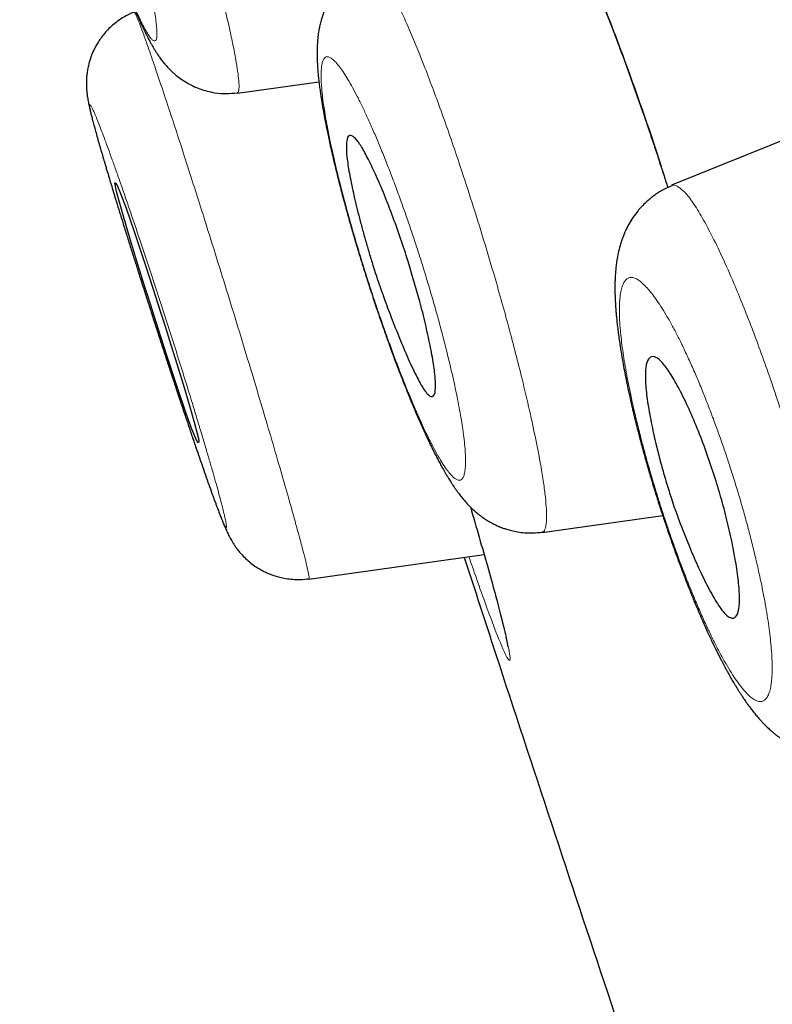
# Model space of a CAD drawing. Header units: millimetres. Extents: x 8 to 428, y 12 to 633.
# Tile 566 of 656: x 40.95 to 45.91, y 539.14 to 545.62. Entities that reach past the tile are written whole.
import ezdxf

# ---------------------------------------------------------------- set-up
doc = ezdxf.new("R2010")
doc.units = ezdxf.units.MM

msp = doc.modelspace()

# ---------------------------------------------------------------- linework, layer by layer
at = {"color": 7, "linetype": 'Continuous', "lineweight": 30}
for p, q in [((42.3866, 545.1383), (42.9237, 545.2138)), ((46.5391, 545.0563), (45.2441, 544.5331)), ((44.3925, 542.2477), (45.1872, 542.3594)), ((44.3916, 542.2538), (44.3909, 542.2539)), ((42.8578, 541.9406), (44.0113, 542.1028))]:
    msp.add_line(p, q, dxfattribs=at)
at = {"color": 7, "linetype": 'Continuous', "lineweight": 30, "flags": 128}
msp.add_lwpolyline([(41.8814, 543.6989), (41.9009, 543.6381), (41.92, 543.5783), (41.9386, 543.5194), (41.9906, 543.3522), (42.0363, 543.202), (42.0738, 543.075), (42.1027, 542.9737), (42.1222, 542.9002), (42.1302, 542.8662), (42.1327, 542.8526), (42.1336, 542.8438), (42.1263, 542.8388), (42.1122, 542.8663), (42.0871, 542.9287), (42.0481, 543.0372), (41.9929, 543.2005), (41.9207, 543.4208), (41.8344, 543.6882), (41.8145, 543.7499), (41.795, 543.8113), (41.7761, 543.8713), (41.7231, 544.0414), (41.6768, 544.1933), (41.6387, 544.3213), (41.61, 544.421), (41.5906, 544.4926), (41.5804, 544.5499), (41.5804, 544.5499), (41.5804, 544.5499), (41.5804, 544.5499), (41.5804, 544.5499), (41.5804, 544.5499), (41.5804, 544.5499), (41.5804, 544.5499), (41.5804, 544.5499), (41.5804, 544.5499), (41.5805, 544.5499), (41.5807, 544.55), (41.5817, 544.5497), (41.5864, 544.5453), (41.5973, 544.5263), (41.6182, 544.4781), (41.6538, 544.3836), (41.708, 544.228), (41.784, 543.9991), (41.8304, 543.8566), (41.8814, 543.6989)], dxfattribs=at)
at = {"color": 7, "linetype": 'Continuous', "lineweight": 30}
for points, knots in [([(56.3084, 527.3384), (55.9941, 528.5668), (55.3684, 531.0114), (54.3974, 534.7811), (53.4234, 538.5622), (52.4446, 542.3549), (51.3648, 546.5405), (50.183, 551.1198), (48.9006, 556.0848), (47.4721, 561.6321), (45.8955, 567.7613), (44.1799, 574.4914), (42.4631, 581.2401), (40.7476, 588.0178), (39.3195, 593.6739), (38.1816, 598.1969), (37.3257, 601.5945), (36.4727, 604.9786), (35.6271, 608.3232), (34.8459, 611.3996), (34.1381, 614.1634), (33.5133, 616.5785), (32.9472, 618.7238), (32.4509, 620.5782), (32.0208, 622.1762), (31.5881, 623.7788), (31.1759, 625.3003), (30.7985, 626.6691), (30.5002, 627.7515), (30.2756, 628.5792), (30.1231, 629.1471), (30.0342, 629.4727), (29.9948, 629.5945), (29.9826, 629.6146), (29.9857, 629.6052), (29.9857, 629.605)], [0, 0, 0, 0, 0.028425, 0.05657, 0.08452, 0.112315, 0.140016, 0.176199, 0.212256, 0.248183, 0.296953, 0.345657, 0.394582, 0.443744, 0.49315, 0.518006, 0.543042, 0.568293, 0.593809, 0.619642, 0.641414, 0.663436, 0.685472, 0.707234, 0.728735, 0.750032, 0.781689, 0.813116, 0.844401, 0.875629, 0.90684, 0.937939, 0.968835, 0.999454, 1, 1, 1, 1]), ([(54.5761, 527.4603), (54.3206, 528.4477), (53.8101, 530.4211), (53.0168, 533.4619), (52.215, 536.5316), (51.406, 539.6262), (50.5923, 542.7349), (49.6218, 546.4474), (48.4925, 550.7662), (47.2059, 555.6873), (45.8649, 560.8321), (44.4675, 566.1972), (43.0203, 571.7862), (41.5753, 577.3784), (40.1347, 582.9755), (38.6996, 588.5719), (37.5102, 593.2244), (36.5673, 596.9299), (35.8639, 599.6964), (35.1673, 602.4405), (34.4806, 605.1489), (33.8086, 607.8004), (33.2122, 610.1526), (32.6923, 612.1956), (32.2467, 613.9432), (31.8285, 615.5689), (31.3997, 617.217), (30.9761, 618.8254), (30.5716, 620.3571), (30.1957, 621.7794), (29.8532, 623.0757), (29.5446, 624.2322), (29.2853, 625.1978), (29.073, 625.9938), (28.8919, 626.6849), (28.7556, 627.2131), (28.6704, 627.5424), (28.6329, 627.6688), (28.6214, 627.6916), (28.6242, 627.6814), (28.6243, 627.6812)], [0, 0, 0, 0, 0.023406, 0.046777, 0.070122, 0.093442, 0.116743, 0.140035, 0.176612, 0.213166, 0.24969, 0.291147, 0.332584, 0.37405, 0.415564, 0.457116, 0.498706, 0.519522, 0.540358, 0.561218, 0.582102, 0.603013, 0.623947, 0.639667, 0.655399, 0.671137, 0.686871, 0.707827, 0.728758, 0.749662, 0.77471, 0.79973, 0.824744, 0.849753, 0.874758, 0.906003, 0.93721, 0.968374, 0.999494, 1, 1, 1, 1]), ([(41.2576, 548.8765), (41.2413, 548.8693), (41.2098, 548.8555), (41.1674, 548.8299), (41.1311, 548.8035), (41.1011, 548.7776), (41.0771, 548.7535), (41.0584, 548.7324), (41.0441, 548.7146), (41.0294, 548.6948), (41.0138, 548.6714), (40.9965, 548.6415), (40.9802, 548.6083), (40.965, 548.5706), (40.9528, 548.5319), (40.9443, 548.4958), (40.9388, 548.4647), (40.9354, 548.4372), (40.9333, 548.4119), (40.932, 548.3862), (40.9318, 548.3588), (40.9324, 548.3335), (40.9335, 548.3106), (40.9349, 548.2903), (40.9366, 548.2718), (40.9384, 548.2541), (40.9405, 548.235), (40.9434, 548.2124), (40.9476, 548.183), (40.953, 548.1493), (40.9591, 548.1143), (40.9648, 548.0839), (40.9698, 548.0579), (40.9745, 548.0346), (40.9794, 548.011), (40.9856, 547.9816), (40.9937, 547.9447), (41.0041, 547.8987), (41.0167, 547.8448), (41.0319, 547.7823), (41.0463, 547.7247), (41.0589, 547.6754), (41.0684, 547.6388), (41.0774, 547.6044), (41.0855, 547.574), (41.0925, 547.548), (41.0982, 547.5268), (41.1027, 547.5104), (41.1062, 547.4975), (41.1094, 547.4856), (41.1131, 547.4724), (41.1189, 547.4514), (41.1275, 547.4204), (41.1396, 547.3773), (41.154, 547.3262), (41.1705, 547.2691), (41.1883, 547.208), (41.2101, 547.1342), (41.2363, 547.047), (41.2673, 546.9459), (41.2998, 546.8417), (41.3298, 546.7472), (41.3567, 546.6639), (41.3794, 546.5946), (41.4008, 546.53), (41.4203, 546.4718), (41.4378, 546.4201), (41.4533, 546.3747), (41.4668, 546.3355), (41.4785, 546.3018), (41.4894, 546.2707), (41.5005, 546.2391), (41.5127, 546.2046), (41.5272, 546.164), (41.5441, 546.1172), (41.5635, 546.0642), (41.5844, 546.0078), (41.6067, 545.9491), (41.6269, 545.8966), (41.6446, 545.8517), (41.6591, 545.8154), (41.6726, 545.782), (41.6852, 545.7514), (41.6976, 545.7218), (41.7102, 545.692), (41.7239, 545.6605), (41.7376, 545.6296), (41.7509, 545.6004), (41.7637, 545.5729), (41.7764, 545.5465), (41.7886, 545.5218), (41.8006, 545.4985), (41.8119, 545.4772), (41.8231, 545.4571), (41.834, 545.4381), (41.8454, 545.4193), (41.8574, 545.4004), (41.871, 545.3803), (41.8874, 545.3577), (41.903, 545.338), (41.9158, 545.3229), (41.9265, 545.311), (41.9376, 545.2992), (41.9507, 545.2861), (41.9679, 545.27), (41.9914, 545.2501), (42.0223, 545.2271), (42.0567, 545.2054), (42.0958, 545.1849), (42.1395, 545.1666), (42.1881, 545.1517), (42.2454, 545.1401), (42.312, 545.1343), (42.3615, 545.1392), (42.3862, 545.1417)], [0, 0, 0, 0, 0.010064, 0.01937, 0.027798, 0.035253, 0.041668, 0.046995, 0.051207, 0.054735, 0.061295, 0.067597, 0.075195, 0.084169, 0.093094, 0.101436, 0.109196, 0.11586, 0.122198, 0.130498, 0.139432, 0.147722, 0.15546, 0.162688, 0.169003, 0.174835, 0.181317, 0.189326, 0.198849, 0.211497, 0.22251, 0.231887, 0.239552, 0.245783, 0.252489, 0.260021, 0.2708, 0.283004, 0.296737, 0.311998, 0.328784, 0.337141, 0.345618, 0.353211, 0.35979, 0.365356, 0.369909, 0.373274, 0.375742, 0.378056, 0.380807, 0.383994, 0.39123, 0.400038, 0.410425, 0.422135, 0.434164, 0.44641, 0.465195, 0.484491, 0.50431, 0.524658, 0.538522, 0.552259, 0.564892, 0.576371, 0.586695, 0.595866, 0.603885, 0.610752, 0.616751, 0.623325, 0.630677, 0.63881, 0.649619, 0.661587, 0.674721, 0.689028, 0.704163, 0.714474, 0.724237, 0.733452, 0.74212, 0.750309, 0.759114, 0.768912, 0.779821, 0.789487, 0.798761, 0.808794, 0.818262, 0.826753, 0.835757, 0.843222, 0.850747, 0.858302, 0.865698, 0.873124, 0.881686, 0.889663, 0.894551, 0.898197, 0.901913, 0.906247, 0.911215, 0.918341, 0.926572, 0.934996, 0.942909, 0.952674, 0.96212, 0.971624, 0.98588, 1, 1, 1, 1]), ([(44.2234, 546.8647), (44.226, 546.8616), (44.2309, 546.8558), (44.2384, 546.8465), (44.2452, 546.8378), (44.2511, 546.83), (44.256, 546.8232), (44.2624, 546.8145), (44.2709, 546.8024), (44.2824, 546.7856), (44.2949, 546.7667), (44.3079, 546.7465), (44.3208, 546.7257), (44.3337, 546.7045), (44.3463, 546.6833), (44.3587, 546.6619), (44.3707, 546.641), (44.3826, 546.6197), (44.3949, 546.5974), (44.4084, 546.5726), (44.4238, 546.5438), (44.4398, 546.5133), (44.456, 546.4818), (44.4721, 546.45), (44.4896, 546.4149), (44.5077, 546.3779), (44.5254, 546.3413), (44.5413, 546.3078), (44.5551, 546.2785), (44.5668, 546.2532), (44.5768, 546.2317), (44.5849, 546.2138), (44.5939, 546.1942), (44.6051, 546.1694), (44.62, 546.1361), (44.6374, 546.0969), (44.6567, 546.0527), (44.6776, 546.0041), (44.701, 545.9492), (44.7269, 545.8873), (44.7555, 545.8178), (44.7859, 545.7426), (44.8181, 545.6613), (44.8519, 545.5742), (44.8934, 545.4654), (44.9416, 545.3359), (44.9955, 545.1869), (45.0476, 545.0391), (45.0977, 544.8931), (45.1457, 544.7494), (45.1866, 544.6244), (45.2111, 544.5472), (45.2205, 544.5176)], [0, 0, 0, 0, 0.016727, 0.031342, 0.043838, 0.054208, 0.062444, 0.068818, 0.084253, 0.10139, 0.118134, 0.135858, 0.152572, 0.167985, 0.183916, 0.198188, 0.211816, 0.22529, 0.238609, 0.252941, 0.269395, 0.287975, 0.303234, 0.319679, 0.33731, 0.356027, 0.373655, 0.389314, 0.402272, 0.413477, 0.422928, 0.430626, 0.436606, 0.448148, 0.461983, 0.478107, 0.495898, 0.514851, 0.534966, 0.558875, 0.584246, 0.611083, 0.639392, 0.669173, 0.700147, 0.748403, 0.795805, 0.842347, 0.886846, 0.930513, 0.973339, 1, 1, 1, 1]), ([(43.2574, 545.9848), (43.2408, 545.9774), (43.2092, 545.9636), (43.1673, 545.9384), (43.1327, 545.9138), (43.1054, 545.891), (43.0835, 545.8705), (43.0654, 545.8516), (43.0484, 545.8321), (43.0313, 545.8107), (43.0143, 545.7868), (42.9986, 545.7619), (42.9855, 545.7384), (42.9747, 545.7171), (42.9651, 545.696), (42.9555, 545.6725), (42.9464, 545.6468), (42.9389, 545.6222), (42.9336, 545.6022), (42.9299, 545.5863), (42.9267, 545.5716), (42.9238, 545.5561), (42.9209, 545.539), (42.9182, 545.5195), (42.9158, 545.4985), (42.9132, 545.4694), (42.9115, 545.4341), (42.9111, 545.3929), (42.9121, 545.3518), (42.9142, 545.3137), (42.9169, 545.2779), (42.9204, 545.2416), (42.9245, 545.2057), (42.9294, 545.1678), (42.934, 545.1352), (42.9385, 545.1056), (42.943, 545.0775), (42.9478, 545.0486), (42.9525, 545.022), (42.9564, 545.0008), (42.9594, 544.9844), (42.9621, 544.9703), (42.9649, 544.9552), (42.9684, 544.9375), (42.9732, 544.9133), (42.9797, 544.8812), (42.9884, 544.8399), (42.9989, 544.7918), (43.0112, 544.7377), (43.027, 544.6703), (43.0467, 544.5897), (43.071, 544.4948), (43.0978, 544.3941), (43.1253, 544.2952), (43.1529, 544.1995), (43.1801, 544.108), (43.2086, 544.0149), (43.2376, 543.9228), (43.2684, 543.8277), (43.3001, 543.7322), (43.3324, 543.6377), (43.3625, 543.5517), (43.3903, 543.4742), (43.4157, 543.405), (43.4387, 543.3436), (43.4602, 543.2873), (43.4848, 543.2244), (43.5133, 543.1529), (43.5461, 543.0737), (43.5735, 543.0099), (43.5948, 542.9616), (43.6096, 542.9286), (43.6233, 542.8988), (43.6363, 542.871), (43.6493, 542.8436), (43.6628, 542.8156), (43.6768, 542.7873), (43.6911, 542.7589), (43.7058, 542.7305), (43.7214, 542.7013), (43.7387, 542.6699), (43.7548, 542.6416), (43.7683, 542.6189), (43.7782, 542.6026), (43.7874, 542.5879), (43.7967, 542.5733), (43.8099, 542.5532), (43.8276, 542.5274), (43.8486, 542.4989), (43.8707, 542.4711), (43.8938, 542.4444), (43.9172, 542.4197), (43.9415, 542.3964), (43.9673, 542.374), (43.9944, 542.3531), (44.0208, 542.3349), (44.0473, 542.3186), (44.075, 542.3036), (44.1044, 542.2898), (44.1326, 542.2786), (44.1615, 542.2688), (44.1936, 542.2599), (44.2335, 542.2517), (44.2808, 542.2461), (44.3347, 542.2445), (44.3722, 542.2486), (44.3918, 542.2507)], [0, 0, 0, 0, 0.010809, 0.020466, 0.028842, 0.035842, 0.041465, 0.04661, 0.051635, 0.057269, 0.063724, 0.070236, 0.076, 0.081016, 0.085711, 0.091636, 0.098925, 0.105335, 0.110246, 0.114214, 0.118158, 0.122187, 0.126995, 0.132814, 0.13908, 0.145129, 0.158673, 0.171112, 0.183139, 0.195193, 0.206531, 0.215637, 0.227159, 0.237689, 0.247455, 0.254125, 0.261648, 0.269738, 0.276586, 0.281874, 0.285606, 0.288718, 0.292374, 0.296695, 0.30168, 0.309953, 0.319578, 0.330553, 0.342821, 0.355652, 0.374471, 0.393996, 0.414248, 0.435191, 0.452391, 0.470001, 0.48803, 0.505935, 0.522927, 0.54288, 0.561408, 0.578516, 0.594205, 0.608478, 0.621339, 0.632985, 0.64468, 0.662667, 0.681298, 0.700593, 0.709857, 0.718593, 0.726652, 0.734031, 0.741587, 0.749796, 0.758276, 0.766776, 0.775599, 0.784781, 0.795015, 0.806745, 0.813819, 0.819278, 0.824201, 0.829493, 0.835144, 0.846681, 0.858629, 0.867779, 0.878192, 0.888363, 0.896254, 0.904776, 0.913472, 0.921031, 0.927255, 0.934239, 0.941524, 0.94807, 0.953249, 0.959894, 0.967972, 0.977419, 0.988139, 1, 1, 1, 1]), ([(41.7069, 545.6729), (41.6894, 545.6651), (41.6552, 545.65), (41.6088, 545.621), (41.5681, 545.5896), (41.5336, 545.557), (41.505, 545.5246), (41.482, 545.4937), (41.4636, 545.465), (41.4483, 545.4375), (41.4329, 545.4051), (41.4177, 545.3659), (41.4062, 545.3249), (41.3989, 545.2878), (41.3948, 545.2568), (41.3929, 545.2293), (41.3924, 545.2067), (41.3926, 545.1894), (41.3932, 545.1752), (41.394, 545.1626), (41.395, 545.1509), (41.3962, 545.14), (41.3977, 545.1273), (41.4008, 545.106), (41.4057, 545.079), (41.4114, 545.0522), (41.4167, 545.029), (41.4227, 545.004), (41.4295, 544.9768), (41.4378, 544.9451), (41.4475, 544.9091), (41.4588, 544.8683), (41.471, 544.825), (41.4822, 544.7858), (41.4918, 544.7527), (41.499, 544.728), (41.5054, 544.7063), (41.5116, 544.6854), (41.5182, 544.6629), (41.5262, 544.6362), (41.5361, 544.603), (41.5484, 544.5621), (41.5634, 544.5125), (41.5808, 544.4553), (41.6004, 544.3913), (41.6215, 544.3231), (41.6444, 544.2494), (41.6686, 544.1719), (41.694, 544.0911), (41.7188, 544.0125), (41.7428, 543.9369), (41.7677, 543.8591), (41.793, 543.78), (41.8184, 543.7008), (41.8421, 543.6275), (41.867, 543.5505), (41.8941, 543.4671), (41.9241, 543.3755), (41.9544, 543.2832), (41.9849, 543.1908), (42.0156, 543.0986), (42.0436, 543.015), (42.0688, 542.9402), (42.0915, 542.873), (42.1143, 542.8063), (42.1372, 542.7398), (42.1599, 542.6742), (42.1823, 542.6102), (42.2041, 542.5487), (42.2215, 542.5004), (42.2346, 542.4645), (42.2436, 542.44), (42.2515, 542.4187), (42.2583, 542.4006), (42.2641, 542.3854), (42.269, 542.3724), (42.274, 542.3595), (42.2797, 542.3449), (42.2862, 542.3287), (42.2925, 542.313), (42.2983, 542.2991), (42.3033, 542.2872), (42.3084, 542.2754), (42.3144, 542.2619), (42.3213, 542.2471), (42.3287, 542.2319), (42.336, 542.2176), (42.3431, 542.2046), (42.3515, 542.19), (42.3624, 542.1724), (42.3762, 542.152), (42.3922, 542.1306), (42.4132, 542.1056), (42.4403, 542.0773), (42.4744, 542.0476), (42.5097, 542.0222), (42.5439, 542.0016), (42.5757, 541.9855), (42.6052, 541.973), (42.635, 541.9625), (42.668, 541.9531), (42.7072, 541.945), (42.7526, 541.9397), (42.8036, 541.9383), (42.839, 541.9421), (42.8574, 541.9441)], [0, 0, 0, 0, 0.0101716, 0.019885, 0.0290167, 0.0374635, 0.0451448, 0.0520017, 0.0579949, 0.0633409, 0.0688139, 0.0773804, 0.0863765, 0.0926058, 0.0988306, 0.1042576, 0.1088466, 0.1126816, 0.1159917, 0.1194559, 0.1223953, 0.1257714, 0.1308133, 0.1375185, 0.1520448, 0.1635047, 0.1743127, 0.1858219, 0.1977784, 0.2097818, 0.2239923, 0.2381452, 0.2520892, 0.2657944, 0.2738078, 0.2807091, 0.2864998, 0.2915854, 0.2975038, 0.3044058, 0.3122936, 0.3227454, 0.3345482, 0.3477087, 0.3622348, 0.3771528, 0.3915763, 0.4082303, 0.4241721, 0.4393527, 0.4537369, 0.4673383, 0.4832509, 0.4979637, 0.5114818, 0.524051, 0.5409674, 0.5582457, 0.5758897, 0.5939035, 0.6122931, 0.6310668, 0.645401, 0.6600472, 0.6753437, 0.6913235, 0.7079873, 0.7253331, 0.7433557, 0.7620474, 0.7716671, 0.7807643, 0.7889258, 0.7961537, 0.8024495, 0.8077271, 0.8125813, 0.8187973, 0.8265532, 0.834444, 0.8414489, 0.847311, 0.8524474, 0.8586143, 0.866022, 0.8734087, 0.8798704, 0.8842104, 0.8886678, 0.8935368, 0.898922, 0.9045078, 0.9101005, 0.9185451, 0.9271019, 0.935195, 0.9424908, 0.9489698, 0.9546291, 0.9597513, 0.965789, 0.9729166, 0.9810648, 0.9901355, 1, 1, 1, 1]), ([(43.5112, 544.0319), (43.5415, 543.9303), (43.5879, 543.775), (43.6344, 543.5819), (43.6637, 543.4437), (43.6839, 543.3235), (43.6931, 543.2281), (43.6902, 543.163), (43.6747, 543.1387), (43.6526, 543.1454), (43.6233, 543.1752), (43.5803, 543.2451), (43.5222, 543.3658), (43.4634, 543.5029), (43.4088, 543.64), (43.3608, 543.767), (43.3213, 543.8771), (43.2896, 543.9716), (43.2636, 544.0564), (43.2394, 544.138), (43.2166, 544.2186), (43.1881, 544.324), (43.1568, 544.4502), (43.1279, 544.5859), (43.1093, 544.6991), (43.1021, 544.7859), (43.1072, 544.843), (43.1256, 544.867), (43.1553, 544.8544), (43.1924, 544.8069), (43.2368, 544.7295), (43.2891, 544.6234), (43.3462, 544.4924), (43.4049, 544.3425), (43.4606, 544.1879), (43.4947, 544.0828), (43.5112, 544.0319)], [0, 0, 0, 0, 0.055863, 0.085433, 0.116105, 0.147965, 0.180877, 0.215096, 0.250393, 0.273856, 0.296236, 0.337922, 0.375513, 0.408819, 0.438084, 0.463191, 0.484144, 0.500844, 0.515958, 0.531195, 0.54638, 0.561645, 0.592492, 0.62352, 0.654893, 0.686655, 0.718677, 0.751151, 0.782245, 0.813385, 0.844508, 0.875611, 0.909544, 0.941503, 0.971702, 1, 1, 1, 1]), ([(45.2462, 544.5292), (45.2331, 544.5236), (45.2084, 544.5129), (45.1752, 544.4948), (45.1469, 544.477), (45.1214, 544.459), (45.0963, 544.439), (45.0693, 544.4148), (45.0417, 544.3864), (45.0121, 544.3511), (44.9835, 544.3108), (44.9578, 544.2665), (44.941, 544.2315), (44.9304, 544.2063), (44.9242, 544.1902), (44.9184, 544.1743), (44.9126, 544.1567), (44.9036, 544.1272), (44.8936, 544.0868), (44.8855, 544.0426), (44.88, 544.003), (44.8765, 543.968), (44.8743, 543.9357), (44.873, 543.9067), (44.8724, 543.8811), (44.8723, 543.8544), (44.8726, 543.8253), (44.8736, 543.7933), (44.8751, 543.762), (44.8771, 543.7315), (44.8794, 543.7009), (44.8823, 543.6679), (44.886, 543.6316), (44.8906, 543.5919), (44.896, 543.5495), (44.902, 543.5068), (44.9084, 543.465), (44.915, 543.4242), (44.9227, 543.3789), (44.9321, 543.327), (44.9433, 543.269), (44.9551, 543.2112), (44.9668, 543.1563), (44.977, 543.1108), (44.9854, 543.074), (44.9919, 543.046), (44.9973, 543.0233), (45.0014, 543.0064), (45.005, 542.9917), (45.0091, 542.975), (45.0146, 542.9528), (45.0216, 542.9249), (45.0302, 542.8914), (45.0405, 542.8521), (45.0526, 542.807), (45.0666, 542.756), (45.0826, 542.6991), (45.1006, 542.6368), (45.12, 542.5717), (45.1428, 542.4971), (45.1681, 542.4171), (45.1954, 542.3337), (45.221, 542.258), (45.2446, 542.19), (45.266, 542.1295), (45.2847, 542.0783), (45.3004, 542.0357), (45.313, 542.0021), (45.3225, 541.9771), (45.3295, 541.9588), (45.3363, 541.9413), (45.3447, 541.9196), (45.3557, 541.8915), (45.3691, 541.8578), (45.3845, 541.8198), (45.4009, 541.7801), (45.4223, 541.7292), (45.4481, 541.6694), (45.4793, 541.5997), (45.5107, 541.5326), (45.5424, 541.4674), (45.5732, 541.4067), (45.5976, 541.3608), (45.6154, 541.3285), (45.6264, 541.3088), (45.6362, 541.2914), (45.645, 541.2763), (45.6537, 541.2615), (45.6633, 541.2453), (45.6746, 541.2268), (45.6866, 541.2075), (45.6985, 541.1889), (45.7105, 541.1704), (45.7251, 541.1487), (45.741, 541.1258), (45.7579, 541.1026), (45.776, 541.0785), (45.7951, 541.0544), (45.8145, 541.0314), (45.8318, 541.0118), (45.8459, 540.9967), (45.8577, 540.9846), (45.8673, 540.975), (45.8773, 540.9654), (45.889, 540.9545), (45.9037, 540.9413), (45.9208, 540.927), (45.9384, 540.9131), (45.9552, 540.9007), (45.9711, 540.8897), (45.9867, 540.8795), (46.0036, 540.8691), (46.0219, 540.8587), (46.0411, 540.8487), (46.0586, 540.8403), (46.0734, 540.8337), (46.0849, 540.829), (46.0948, 540.825), (46.1049, 540.8213), (46.1162, 540.8173), (46.1299, 540.8128), (46.1481, 540.8074), (46.1722, 540.8012), (46.2023, 540.795), (46.2382, 540.7899), (46.2796, 540.7869), (46.326, 540.787), (46.3579, 540.7906), (46.3746, 540.7926)], [0, 0, 0, 0, 0.008858, 0.016618, 0.023208, 0.029254, 0.035831, 0.043636, 0.052528, 0.061264, 0.073571, 0.085235, 0.096295, 0.101064, 0.105368, 0.109193, 0.113709, 0.119859, 0.133618, 0.14674, 0.15716, 0.16723, 0.176828, 0.184671, 0.191702, 0.198391, 0.207036, 0.216043, 0.22466, 0.232472, 0.240445, 0.248942, 0.25825, 0.268169, 0.278674, 0.289311, 0.298726, 0.307714, 0.317084, 0.329411, 0.342356, 0.355185, 0.366724, 0.376964, 0.383447, 0.389275, 0.393984, 0.397144, 0.39947, 0.402803, 0.407235, 0.412769, 0.419403, 0.427125, 0.435931, 0.445819, 0.456786, 0.468832, 0.481724, 0.494187, 0.511645, 0.527726, 0.542437, 0.555779, 0.567756, 0.578369, 0.586582, 0.593599, 0.598951, 0.601963, 0.604954, 0.609789, 0.61551, 0.622649, 0.631169, 0.639983, 0.648606, 0.665, 0.680679, 0.697635, 0.714038, 0.730243, 0.746243, 0.752716, 0.758586, 0.763832, 0.76845, 0.772517, 0.777485, 0.783506, 0.790028, 0.796077, 0.801855, 0.808456, 0.818099, 0.825612, 0.833489, 0.843608, 0.852146, 0.859385, 0.865793, 0.869568, 0.873285, 0.876944, 0.880912, 0.886031, 0.892321, 0.89827, 0.90344, 0.908031, 0.912464, 0.916966, 0.922227, 0.927097, 0.931841, 0.935555, 0.938232, 0.940284, 0.94262, 0.945272, 0.94804, 0.951959, 0.957095, 0.96343, 0.970937, 0.979576, 0.989288, 1, 1, 1, 1]), ([(45.5387, 542.5865), (45.5532, 542.5383), (45.5829, 542.4396), (45.6205, 542.2907), (45.6525, 542.1431), (45.6769, 542.0029), (45.6916, 541.8788), (45.694, 541.7785), (45.6832, 541.7089), (45.6598, 541.6821), (45.6317, 541.6861), (45.5978, 541.7103), (45.5505, 541.7708), (45.4886, 541.8796), (45.426, 542.0083), (45.3673, 542.1432), (45.3015, 542.3065), (45.2446, 542.4648), (45.2003, 542.6132), (45.1707, 542.7192), (45.1397, 542.8416), (45.1098, 542.9762), (45.0855, 543.1141), (45.0725, 543.231), (45.072, 543.3223), (45.0852, 543.3838), (45.1128, 543.4109), (45.1516, 543.4004), (45.1963, 543.3551), (45.2474, 543.2799), (45.3054, 543.1764), (45.3672, 543.048), (45.4291, 542.8999), (45.4872, 542.7448), (45.5219, 542.6383), (45.5387, 542.5865)], [0, 0, 0, 0, 0.026534, 0.054373, 0.083469, 0.113995, 0.145955, 0.179294, 0.214235, 0.250562, 0.272487, 0.293514, 0.333165, 0.369515, 0.402349, 0.432063, 0.458343, 0.500906, 0.520418, 0.540132, 0.560001, 0.590406, 0.621241, 0.652749, 0.684906, 0.717652, 0.751153, 0.782294, 0.813451, 0.844553, 0.875611, 0.909113, 0.940917, 0.971261, 1, 1, 1, 1]), ([(43.921, 542.4164), (43.96, 542.2821), (44.0421, 541.999), (44.1239, 541.6971), (44.1487, 541.5872), (44.1594, 541.5395)], [0, 0, 0, 0, 0.338372, 0.713081, 1, 1, 1, 1]), ([(43.8806, 542.0844), (43.9492, 541.8738), (44.2607, 540.9172), (44.6975, 539.5962), (45.069, 538.4869), (45.1914, 538.1214)], [0, 0, 0, 0, 0.159225, 0.722986, 1, 1, 1, 1]), ([(44.1546, 541.5588), (44.1549, 541.5578), (44.1563, 541.5514), (44.1584, 541.5413), (44.161, 541.5291), (44.1629, 541.5194), (44.1643, 541.5117), (44.1654, 541.5059), (44.1661, 541.5014), (44.1666, 541.4986), (44.1667, 541.4977), (44.1667, 541.4979), (44.1667, 541.4979)], [0, 0, 0, 0, 0.030098, 0.1941142, 0.3437005, 0.4788833, 0.599689, 0.7061455, 0.7982835, 0.8866244, 0.9699082, 1, 1, 1, 1])]:
    msp.add_open_spline(points, degree=3, knots=knots, dxfattribs=at)
at = {"color": 8, "linetype": 'Continuous', "lineweight": 0}
for points, knots in [([(43.2075, 620.141), (43.3997, 619.4195), (43.7839, 617.9763), (44.455, 615.5363), (45.1702, 612.9651), (45.9272, 610.2815), (46.7085, 607.527), (47.508, 604.7236), (48.3191, 601.8888), (49.4108, 598.0822), (50.7837, 593.2918), (52.4324, 587.5207), (54.0778, 581.7388), (55.7178, 575.9529), (57.3469, 570.1637), (58.9615, 564.3704), (60.5718, 558.5763), (61.9998, 553.429), (63.2462, 548.9355), (64.312, 545.0965), (65.3738, 541.276), (66.4303, 537.491), (67.4798, 533.7499), (68.1672, 531.3423), (68.5109, 530.1387)], [0, 0, 0, 0, 0.031233, 0.062471, 0.093713, 0.124957, 0.156205, 0.187455, 0.218706, 0.249958, 0.31246, 0.374963, 0.437468, 0.499977, 0.562484, 0.624991, 0.687498, 0.750002, 0.791673, 0.833342, 0.87501, 0.916677, 0.958341, 1, 1, 1, 1]), ([(49.7034, 544.7054), (49.5462, 545.3042), (49.232, 546.5014), (48.7593, 548.3006), (48.2862, 550.101), (47.8126, 551.9029), (47.339, 553.7059), (46.8654, 555.51), (46.392, 557.315), (45.829, 559.4649), (45.177, 561.9598), (44.4375, 564.7998), (43.7012, 567.6405), (43.0173, 570.2925), (42.3848, 572.7556), (41.8028, 575.0296), (41.2227, 577.3036), (40.6443, 579.5774), (40.1088, 581.6884), (39.6157, 583.6365), (39.1646, 585.4218), (38.7143, 587.2063), (38.2648, 588.9902), (37.966, 590.1779), (37.8165, 590.7719)], [0, 0, 0, 0, 0.039233, 0.07844, 0.117632, 0.156818, 0.196002, 0.235189, 0.274381, 0.313579, 0.375186, 0.436799, 0.498406, 0.560008, 0.60929, 0.658568, 0.70784, 0.757106, 0.806366, 0.845071, 0.88378, 0.922499, 0.961236, 1, 1, 1, 1]), ([(41.2576, 548.8756), (41.2626, 548.8753), (41.2729, 548.8746), (41.3001, 548.8346), (41.3368, 548.7636), (41.382, 548.6616), (41.4346, 548.5321), (41.4937, 548.3772), (41.553, 548.2141), (41.6102, 548.0511), (41.664, 547.8938), (41.7193, 547.7276), (41.7818, 547.5352), (41.8511, 547.3162), (41.9261, 547.0723), (41.9933, 546.8478), (42.0521, 546.6461), (42.1027, 546.4681), (42.1505, 546.2956), (42.2, 546.1115), (42.2495, 545.9208), (42.2965, 545.7309), (42.3322, 545.5763), (42.3584, 545.4538), (42.3767, 545.3589), (42.3894, 545.2808), (42.3976, 545.2123), (42.3982, 545.1639), (42.3941, 545.14), (42.3869, 545.1436), (42.3858, 545.1441)], [0, 0, 0, 0, 0.0393212, 0.0806516, 0.1217385, 0.1629738, 0.2043839, 0.2458881, 0.2874053, 0.3185341, 0.3496558, 0.3807782, 0.4118967, 0.4533799, 0.4948459, 0.5362611, 0.5672918, 0.5983053, 0.6293285, 0.6603748, 0.7018001, 0.7432508, 0.7846949, 0.8157793, 0.8468778, 0.8779991, 0.9091326, 0.9506455, 0.9921266, 1, 1, 1, 1]), ([(41.2513, 547.0019), (41.2606, 546.9716), (41.2792, 546.9111), (41.3077, 546.8201), (41.3367, 546.7294), (41.366, 546.6389), (41.3958, 546.5487), (41.4275, 546.4542), (41.461, 546.3563), (41.4959, 546.2563), (41.5303, 546.1599), (41.5639, 546.0679), (41.5964, 545.9812), (41.6276, 545.9003), (41.6575, 545.8255), (41.6859, 545.7572), (41.7125, 545.6957), (41.7373, 545.6417), (41.76, 545.5951), (41.7808, 545.556), (41.7993, 545.5248), (41.8154, 545.5018), (41.829, 545.4875), (41.8401, 545.4817), (41.8484, 545.4846), (41.8541, 545.4963), (41.8569, 545.5166), (41.857, 545.5457), (41.8545, 545.5826), (41.8494, 545.6271), (41.8415, 545.6791), (41.8311, 545.7384), (41.8188, 545.8011), (41.8052, 545.8654), (41.7907, 545.9299), (41.7746, 545.9987), (41.7567, 546.0715), (41.7372, 546.1485), (41.7148, 546.2341), (41.6895, 546.3284), (41.661, 546.4313), (41.6309, 546.5369), (41.5994, 546.6445), (41.5668, 546.7533), (41.5332, 546.8626), (41.4989, 546.9718), (41.464, 547.0803), (41.4286, 547.188), (41.3928, 547.2943), (41.3571, 547.398), (41.3219, 547.4979), (41.2874, 547.5936), (41.2535, 547.685), (41.2206, 547.7715), (41.1888, 547.8524), (41.1586, 547.9268), (41.1298, 547.9948), (41.1026, 548.0562), (41.0772, 548.1104), (41.0538, 548.1572), (41.0327, 548.1961), (41.0138, 548.2273), (40.9972, 548.2505), (40.9833, 548.2652), (40.972, 548.2712), (40.9636, 548.2681), (40.958, 548.2563), (40.9551, 548.2361), (40.9551, 548.2074), (40.9579, 548.1708), (40.9634, 548.1262), (40.9715, 548.0742), (40.9823, 548.0151), (40.9958, 547.9488), (41.0119, 547.876), (41.0304, 547.7969), (41.0513, 547.7121), (41.0745, 547.6215), (41.1, 547.5256), (41.1274, 547.4257), (41.1564, 547.3228), (41.1867, 547.2178), (41.2183, 547.1108), (41.2403, 547.0383), (41.2513, 547.0019)], [0, 0, 0, 0, 0.010401, 0.020757, 0.031118, 0.041531, 0.052043, 0.062702, 0.075173, 0.087651, 0.100234, 0.112757, 0.12519, 0.137591, 0.150077, 0.162622, 0.175086, 0.187583, 0.200075, 0.212579, 0.225161, 0.237648, 0.250037, 0.26257, 0.275001, 0.287408, 0.299871, 0.312471, 0.325112, 0.337607, 0.350029, 0.362455, 0.37496, 0.385349, 0.395685, 0.406015, 0.416386, 0.426845, 0.437438, 0.449956, 0.462474, 0.475075, 0.487608, 0.500063, 0.512583, 0.52501, 0.537426, 0.549912, 0.562549, 0.575164, 0.587647, 0.600073, 0.612517, 0.625055, 0.637483, 0.649864, 0.662281, 0.674811, 0.687535, 0.700004, 0.712481, 0.725065, 0.737589, 0.750018, 0.762419, 0.774905, 0.787451, 0.799914, 0.812404, 0.824901, 0.837404, 0.849985, 0.862474, 0.874872, 0.887402, 0.899832, 0.912241, 0.924712, 0.937325, 0.950019, 0.962557, 0.975015, 0.987471, 1, 1, 1, 1]), ([(44.1655, 546.9736), (44.2077, 546.9182), (44.2921, 546.8073), (44.4503, 546.5161), (44.5947, 546.2096), (44.7155, 545.9273), (44.8386, 545.6235), (44.9936, 545.2068), (45.1345, 544.802), (45.2061, 544.5697), (45.2219, 544.5183)], [0, 0, 0, 0, 0.159416, 0.318827, 0.477931, 0.557415, 0.636857, 0.795698, 0.95479, 1, 1, 1, 1]), ([(43.257, 545.9842), (43.2652, 545.9847), (43.2816, 545.9857), (43.3181, 545.948), (43.3634, 545.8797), (43.4169, 545.7805), (43.4772, 545.6537), (43.5434, 545.5014), (43.6085, 545.3406), (43.6704, 545.1794), (43.7278, 545.0237), (43.7862, 544.8587), (43.8514, 544.6673), (43.9229, 544.4488), (43.9992, 544.2051), (44.0665, 543.9802), (44.1245, 543.7779), (44.1738, 543.5992), (44.2195, 543.4257), (44.266, 543.2405), (44.3114, 543.0483), (44.3528, 542.8565), (44.3827, 542.7), (44.4029, 542.5756), (44.4155, 542.4788), (44.4221, 542.3988), (44.4233, 542.3281), (44.4161, 542.2768), (44.4051, 542.2506), (44.3939, 542.2532), (44.3916, 542.2538)], [0, 0, 0, 0, 0.040613, 0.081773, 0.122684, 0.163744, 0.204979, 0.246303, 0.287635, 0.318619, 0.349591, 0.380572, 0.411569, 0.452912, 0.494252, 0.535544, 0.566481, 0.597397, 0.628319, 0.659258, 0.700536, 0.741838, 0.783135, 0.81411, 0.8451, 0.876108, 0.907117, 0.948454, 0.989759, 1, 1, 1, 1]), ([(41.7066, 545.6723), (41.7088, 545.6712), (41.7125, 545.6691), (41.7271, 545.6364), (41.7455, 545.59), (41.7694, 545.5253), (41.8015, 545.4351), (41.8435, 545.3137), (41.8965, 545.1561), (41.9512, 544.9909), (42.0051, 544.826), (42.0564, 544.6673), (42.1099, 544.4999), (42.1712, 544.3068), (42.24, 544.0873), (42.3157, 543.8435), (42.3907, 543.5993), (42.4638, 543.3587), (42.5338, 543.1261), (42.5992, 542.9053), (42.6594, 542.6996), (42.7132, 542.5123), (42.7561, 542.3604), (42.7891, 542.2405), (42.8139, 542.1481), (42.8332, 542.0726), (42.8491, 542.007), (42.858, 541.9622), (42.8607, 541.9409), (42.8574, 541.9453), (42.8571, 541.9458)], [0, 0, 0, 0, 0.0409897, 0.0720659, 0.1029778, 0.1338819, 0.1649047, 0.2064031, 0.2479948, 0.2896013, 0.320801, 0.3520003, 0.383192, 0.4143662, 0.4559069, 0.4974181, 0.5388735, 0.5802707, 0.6216592, 0.6630833, 0.7045542, 0.7460463, 0.7875286, 0.8186413, 0.8497704, 0.8809226, 0.9120898, 0.9536469, 0.9951652, 1, 1, 1, 1]), ([(43.1896, 544.0889), (43.1989, 544.0585), (43.2173, 543.9979), (43.2461, 543.9068), (43.2756, 543.816), (43.3059, 543.7255), (43.3369, 543.6354), (43.3702, 543.5412), (43.4056, 543.4437), (43.4429, 543.3444), (43.4801, 543.2489), (43.5168, 543.1578), (43.5526, 543.0723), (43.5876, 542.9927), (43.6215, 542.9193), (43.6541, 542.8525), (43.6852, 542.7926), (43.7146, 542.7403), (43.7423, 542.6953), (43.768, 542.658), (43.7917, 542.6285), (43.8131, 542.6073), (43.832, 542.5947), (43.8484, 542.5906), (43.8621, 542.5951), (43.8731, 542.6084), (43.8812, 542.6303), (43.8866, 542.6607), (43.8892, 542.6991), (43.8889, 542.745), (43.8859, 542.7983), (43.8799, 542.8589), (43.8716, 542.9227), (43.8616, 542.9881), (43.8502, 543.0537), (43.8369, 543.1233), (43.8217, 543.1971), (43.8046, 543.275), (43.7845, 543.3614), (43.7612, 543.4565), (43.7345, 543.5603), (43.7058, 543.6667), (43.6753, 543.7749), (43.6449, 543.8782), (43.6153, 543.9756), (43.5866, 544.0669), (43.5573, 544.1575), (43.5272, 544.2476), (43.4964, 544.337), (43.4631, 544.4311), (43.4275, 544.5286), (43.3899, 544.6278), (43.3526, 544.7227), (43.3157, 544.8131), (43.2793, 544.8984), (43.2439, 544.978), (43.2097, 545.0509), (43.1767, 545.1173), (43.1449, 545.1772), (43.1147, 545.2297), (43.0864, 545.2748), (43.0602, 545.312), (43.0361, 545.3414), (43.0142, 545.3628), (42.9949, 545.3758), (42.9783, 545.3801), (42.9644, 545.3754), (42.9534, 545.362), (42.9452, 545.3402), (42.9399, 545.3102), (42.9375, 545.2721), (42.938, 545.2262), (42.9414, 545.1728), (42.9476, 545.1124), (42.9563, 545.0487), (42.9669, 544.9834), (42.9787, 544.9177), (42.9924, 544.8481), (43.008, 544.7746), (43.0255, 544.6972), (43.0462, 544.6106), (43.07, 544.5153), (43.0972, 544.4116), (43.1263, 544.3058), (43.1569, 544.1982), (43.1787, 544.1254), (43.1896, 544.0889)], [0, 0, 0, 0, 0.01039, 0.02074, 0.031098, 0.041513, 0.052034, 0.062706, 0.075173, 0.087655, 0.100241, 0.112763, 0.125197, 0.137587, 0.150081, 0.162633, 0.175095, 0.187593, 0.200088, 0.212593, 0.225169, 0.237651, 0.250048, 0.262588, 0.275023, 0.28743, 0.29989, 0.31248, 0.325129, 0.337627, 0.350048, 0.362468, 0.374962, 0.385356, 0.395694, 0.406024, 0.416393, 0.426849, 0.437438, 0.449958, 0.462475, 0.475076, 0.487609, 0.500064, 0.5105, 0.520864, 0.531204, 0.541568, 0.552004, 0.562559, 0.575168, 0.587648, 0.600075, 0.612524, 0.625071, 0.637486, 0.649863, 0.66228, 0.674818, 0.687552, 0.700017, 0.712496, 0.725081, 0.737602, 0.750029, 0.762424, 0.774913, 0.787463, 0.799925, 0.81241, 0.82491, 0.837411, 0.849991, 0.86248, 0.87487, 0.885327, 0.895702, 0.906041, 0.916393, 0.926805, 0.937324, 0.950031, 0.962575, 0.975032, 0.987481, 1, 1, 1, 1]), ([(41.7795, 543.8215), (41.7892, 543.7913), (41.8084, 543.7311), (41.8377, 543.6404), (41.867, 543.5499), (41.8964, 543.4595), (41.926, 543.3694), (41.9571, 543.2747), (41.9896, 543.1766), (42.0231, 543.0761), (42.0556, 542.979), (42.0871, 542.8861), (42.1153, 542.8032), (42.1406, 542.7299), (42.163, 542.6654), (42.1841, 542.6053), (42.204, 542.5497), (42.2225, 542.4985), (42.2406, 542.4492), (42.2579, 542.4033), (42.2739, 542.3625), (42.2875, 542.3294), (42.2985, 542.3046), (42.3068, 542.2883), (42.3124, 542.2806), (42.3153, 542.2816), (42.3154, 542.2914), (42.3126, 542.3099), (42.3071, 542.3371), (42.299, 542.3722), (42.2884, 542.415), (42.2753, 542.4652), (42.2597, 542.5228), (42.2417, 542.5875), (42.2214, 542.6588), (42.1989, 542.7363), (42.1743, 542.8198), (42.1476, 542.9094), (42.119, 543.004), (42.089, 543.1025), (42.0576, 543.2043), (42.025, 543.3089), (41.9915, 543.4156), (41.9572, 543.5237), (41.9224, 543.6324), (41.8873, 543.7413), (41.8521, 543.8496), (41.8168, 543.9572), (41.7816, 544.0636), (41.7468, 544.1676), (41.713, 544.2681), (41.6802, 544.3645), (41.6485, 544.4567), (41.6182, 544.5442), (41.5893, 544.6264), (41.5623, 544.7022), (41.5372, 544.7716), (41.514, 544.8345), (41.4929, 544.8904), (41.4741, 544.9389), (41.4578, 544.9796), (41.4439, 545.0127), (41.4325, 545.0377), (41.4244, 545.0534), (41.419, 545.0612), (41.4159, 545.0623), (41.4149, 545.0573), (41.4159, 545.0462), (41.4188, 545.0289), (41.4241, 545.0042), (41.432, 544.9712), (41.443, 544.9284), (41.4566, 544.8781), (41.4726, 544.8207), (41.4911, 544.7561), (41.5119, 544.6849), (41.5349, 544.6073), (41.56, 544.524), (41.5871, 544.4349), (41.6162, 544.3404), (41.6468, 544.2417), (41.6785, 544.14), (41.7113, 544.036), (41.7449, 543.9298), (41.7679, 543.8577), (41.7795, 543.8215)], [0, 0, 0, 0, 0.010413, 0.020778, 0.031141, 0.041551, 0.052055, 0.0627, 0.075175, 0.087649, 0.100226, 0.11275, 0.125185, 0.13554, 0.14585, 0.156162, 0.166525, 0.176986, 0.18759, 0.200074, 0.212576, 0.225168, 0.237659, 0.25004, 0.262571, 0.274998, 0.287403, 0.299867, 0.31247, 0.325106, 0.337598, 0.350021, 0.362449, 0.37496, 0.387421, 0.399818, 0.412231, 0.424743, 0.437432, 0.449948, 0.462463, 0.475066, 0.487602, 0.500054, 0.512581, 0.525011, 0.537427, 0.549907, 0.562531, 0.575151, 0.587635, 0.60006, 0.6125, 0.625031, 0.637473, 0.64986, 0.662275, 0.674799, 0.687509, 0.699982, 0.712458, 0.725039, 0.737564, 0.749997, 0.760357, 0.770671, 0.780985, 0.791348, 0.801806, 0.812403, 0.824892, 0.837396, 0.849982, 0.862474, 0.874872, 0.887402, 0.899832, 0.912243, 0.924714, 0.937325, 0.950012, 0.962547, 0.975006, 0.987464, 1, 1, 1, 1]), ([(45.2457, 544.529), (45.2457, 544.529), (45.2544, 544.5384), (45.2804, 544.5295), (45.3241, 544.4992), (45.3779, 544.4329), (45.4388, 544.3371), (45.5061, 544.2132), (45.5787, 544.0637), (45.6489, 543.9053), (45.7148, 543.746), (45.7752, 543.5917), (45.8362, 543.4278), (45.9036, 543.2371), (45.9767, 543.0189), (46.0536, 542.7748), (46.1205, 542.5491), (46.1772, 542.3457), (46.2246, 542.1658), (46.2678, 541.9912), (46.3109, 541.8045), (46.3517, 541.6105), (46.3872, 541.4166), (46.4131, 541.2436), (46.4289, 541.0947), (46.4336, 540.9741), (46.4281, 540.8824), (46.4119, 540.823), (46.3939, 540.7942), (46.3783, 540.7957), (46.3745, 540.7961)], [0, 0, 0, 0, 0.000034, 0.041267, 0.082248, 0.122975, 0.163858, 0.204924, 0.24608, 0.287239, 0.318087, 0.348916, 0.379765, 0.410657, 0.45189, 0.493138, 0.534343, 0.565209, 0.596046, 0.626879, 0.657717, 0.69885, 0.740004, 0.781158, 0.822311, 0.8635, 0.90467, 0.945824, 0.986942, 1, 1, 1, 1]), ([(45.1149, 542.6122), (45.124, 542.5817), (45.1422, 542.5207), (45.171, 542.4293), (45.2007, 542.3382), (45.2315, 542.2476), (45.2633, 542.1574), (45.2978, 542.0632), (45.3348, 541.966), (45.3742, 541.8673), (45.4137, 541.7724), (45.4531, 541.6822), (45.4919, 541.5979), (45.53, 541.5196), (45.5675, 541.4476), (45.604, 541.3823), (45.6392, 541.3241), (45.673, 541.2732), (45.7053, 541.2298), (45.7358, 541.1941), (45.764, 541.1668), (45.7901, 541.1478), (45.814, 541.1372), (45.8354, 541.1349), (45.8543, 541.1412), (45.8704, 541.1561), (45.8837, 541.1795), (45.8942, 541.2116), (45.9018, 541.2514), (45.9065, 541.2988), (45.9082, 541.3535), (45.9068, 541.4155), (45.9027, 541.4806), (45.8964, 541.5471), (45.8883, 541.6138), (45.878, 541.6845), (45.8657, 541.7593), (45.8512, 541.8381), (45.8337, 541.9256), (45.8128, 542.0218), (45.7882, 542.1266), (45.7612, 542.234), (45.732, 542.3431), (45.7025, 542.447), (45.6733, 542.545), (45.6448, 542.6366), (45.6153, 542.7276), (45.5847, 542.8178), (45.5531, 542.9073), (45.5186, 543.0014), (45.4815, 543.0985), (45.442, 543.1973), (45.4024, 543.2914), (45.3627, 543.3809), (45.3234, 543.4651), (45.2848, 543.5434), (45.247, 543.6148), (45.2102, 543.6797), (45.1742, 543.7378), (45.1397, 543.7886), (45.1068, 543.8319), (45.0759, 543.8672), (45.047, 543.8948), (45.0202, 543.9143), (44.9958, 543.9254), (44.9741, 543.9279), (44.955, 543.9214), (44.9387, 543.9063), (44.9253, 543.883), (44.9149, 543.8513), (44.9074, 543.8118), (44.903, 543.7644), (44.9015, 543.7097), (44.9031, 543.648), (44.9077, 543.583), (44.9145, 543.5164), (44.9231, 543.4497), (44.9338, 543.379), (44.9466, 543.3045), (44.9615, 543.2261), (44.9796, 543.1385), (45.0011, 543.042), (45.0263, 542.9372), (45.0536, 542.8305), (45.083, 542.7221), (45.1043, 542.6489), (45.1149, 542.6122)], [0, 0, 0, 0, 0.010378, 0.020719, 0.031074, 0.041492, 0.052021, 0.06271, 0.075172, 0.087659, 0.100251, 0.112772, 0.125205, 0.13758, 0.150085, 0.162648, 0.175106, 0.187608, 0.200275, 0.212781, 0.2252, 0.237606, 0.250074, 0.26262, 0.27506, 0.287469, 0.299926, 0.312506, 0.325161, 0.337661, 0.350081, 0.362496, 0.37498, 0.385379, 0.39572, 0.40605, 0.416417, 0.426868, 0.437451, 0.449974, 0.46249, 0.475091, 0.487623, 0.500077, 0.510504, 0.520862, 0.5312, 0.541566, 0.55201, 0.56258, 0.57518, 0.587657, 0.600085, 0.61254, 0.625098, 0.637493, 0.649861, 0.662279, 0.674827, 0.68758, 0.70004, 0.712523, 0.72511, 0.737627, 0.750051, 0.762434, 0.774929, 0.787487, 0.799946, 0.812424, 0.824933, 0.83743, 0.850003, 0.86249, 0.874875, 0.88534, 0.895719, 0.906058, 0.916407, 0.926813, 0.937323, 0.950048, 0.962599, 0.975056, 0.987496, 1, 1, 1, 1]), ([(44.1594, 541.5395), (44.1635, 541.5224), (44.1851, 541.4323), (44.1845, 541.3928), (44.1564, 541.4268), (44.0834, 541.6067), (43.9994, 541.8345), (43.9315, 542.0306), (43.9114, 542.0887)], [0, 0, 0, 0, 0.0500204, 0.2643896, 0.4790297, 0.6943215, 0.9093744, 1, 1, 1, 1])]:
    msp.add_open_spline(points, degree=3, knots=knots, dxfattribs=at)

doc.saveas('drawing.dxf')
